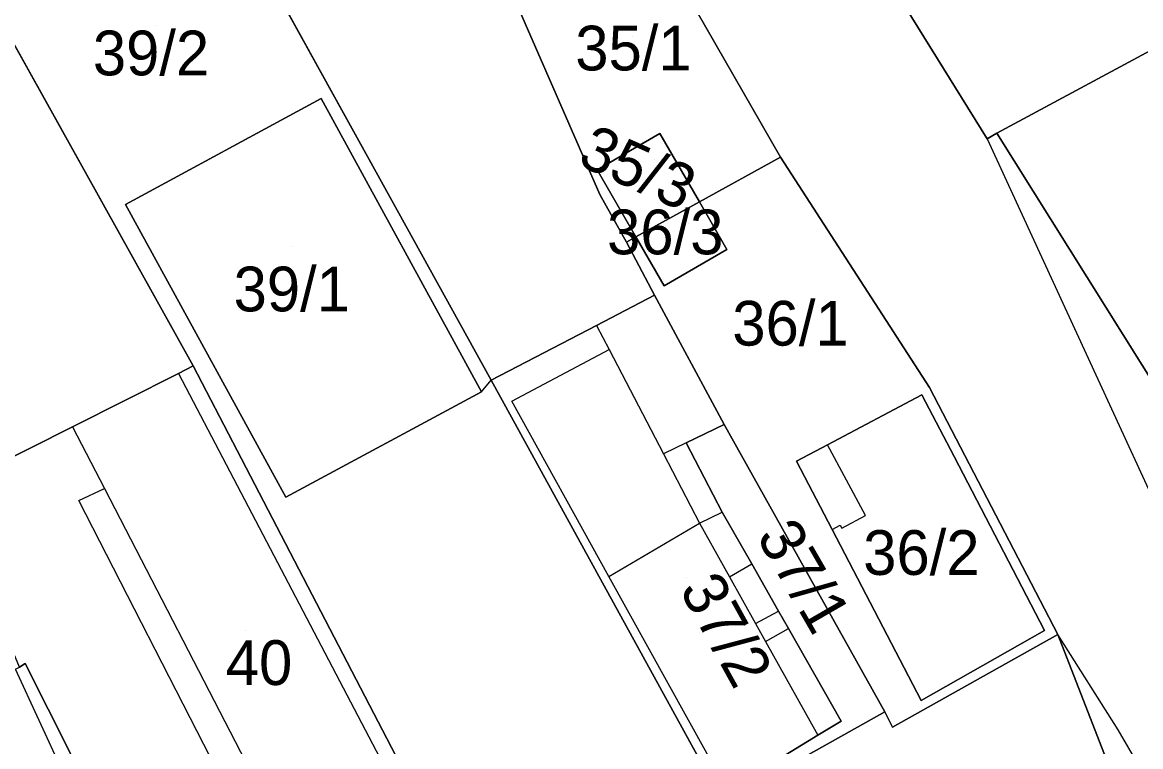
# Model space of a CAD drawing. Extents: x -263943 to -261149, y -1236934 to -1230686.
# Drawn here: x -262838.8 to -262788.8, y -1235663.9 to -1235631.6 of the extents above; entities that cross this region are included whole.
import ezdxf

# ---------------------------------------------------------------- set-up
doc = ezdxf.new("R2010")
doc.units = 0
for name, color, linetype in [('body_kn', 7, 'Continuous'), ('kladpar_druhypozemkov', 7, 'Continuous'), ('kladpar_hranice', 7, 'Continuous'), ('kladpar_parcelnecisla', 7, 'Continuous'), ('kladpar_plochy', 7, 'Continuous'), ('zappar_hrandruhpozemk', 7, 'Continuous')]:
    doc.layers.add(name, color=color, linetype=linetype)

msp = doc.modelspace()

# ---------------------------------------------------------------- linework, layer by layer
at = {"layer": 'body_kn'}
for p, q in [((-262825.41, -1235634.97), (-262825.41, -1235634.97)), ((-262810.26, -1235636.53), (-262810.26, -1235636.53)), ((-262810.26, -1235636.53), (-262810.26, -1235636.53)), ((-262795.62, -1235636.77), (-262795.62, -1235636.77)), ((-262795.62, -1235636.77), (-262795.62, -1235636.77)), ((-262795.19, -1235636.51), (-262795.19, -1235636.51)), ((-262804.87, -1235637.59), (-262804.87, -1235637.59)), ((-262804.87, -1235637.59), (-262804.87, -1235637.59)), ((-262813.07, -1235638.16), (-262813.07, -1235638.16)), ((-262812.95, -1235639.26), (-262812.95, -1235639.26)), ((-262812.95, -1235639.26), (-262812.95, -1235639.26)), ((-262834.17, -1235639.7), (-262834.17, -1235639.7)), ((-262834.17, -1235639.7), (-262834.17, -1235639.7)), ((-262808.49, -1235639.58), (-262808.49, -1235639.58)), ((-262808.49, -1235639.58), (-262808.49, -1235639.58)), ((-262811.76, -1235641.38), (-262811.76, -1235641.38)), ((-262811.34, -1235641.15), (-262811.34, -1235641.15)), ((-262811.34, -1235641.15), (-262811.34, -1235641.15)), ((-262807.26, -1235641.71), (-262807.26, -1235641.71)), ((-262807.26, -1235641.71), (-262807.26, -1235641.71)), ((-262810.07, -1235643.34), (-262810.07, -1235643.34)), ((-262810.5, -1235643.76), (-262810.5, -1235643.76)), ((-262813.09, -1235645.11), (-262813.09, -1235645.11)), ((-262813.09, -1235645.11), (-262813.09, -1235645.11)), ((-262812.53, -1235646.18), (-262812.53, -1235646.18)), ((-262812.53, -1235646.18), (-262812.53, -1235646.18)), ((-262831.14, -1235646.92), (-262831.14, -1235646.92)), ((-262831.79, -1235647.25), (-262831.79, -1235647.25)), ((-262831.79, -1235647.25), (-262831.79, -1235647.25)), ((-262817.81, -1235647.56), (-262817.81, -1235647.56)), ((-262798.2, -1235647.88), (-262798.2, -1235647.88)), ((-262818.24, -1235648.07), (-262818.24, -1235648.07)), ((-262818.24, -1235648.07), (-262818.24, -1235648.07)), ((-262816.88, -1235648.5), (-262816.88, -1235648.5)), ((-262798.54, -1235648.21), (-262798.54, -1235648.21)), ((-262798.54, -1235648.21), (-262798.54, -1235648.21)), ((-262836.53, -1235649.64), (-262836.53, -1235649.64)), ((-262836.53, -1235649.64), (-262836.53, -1235649.64)), ((-262807.38, -1235649.54), (-262807.38, -1235649.54)), ((-262809.09, -1235650.36), (-262809.09, -1235650.36)), ((-262809.09, -1235650.36), (-262809.09, -1235650.36)), ((-262802.77, -1235650.44), (-262802.77, -1235650.44)), ((-262810.1, -1235650.85), (-262810.1, -1235650.85)), ((-262797.1, -1235650.97), (-262797.1, -1235650.97)), ((-262804.15, -1235651.17), (-262804.15, -1235651.17)), ((-262835.1, -1235652.4), (-262835.1, -1235652.4)), ((-262835.1, -1235652.4), (-262835.1, -1235652.4)), ((-262836.25, -1235652.93), (-262836.25, -1235652.93)), ((-262827, -1235652.79), (-262827, -1235652.79)), ((-262807.47, -1235653.45), (-262807.47, -1235653.45)), ((-262808.49, -1235653.95), (-262808.49, -1235653.95)), ((-262808.49, -1235653.95), (-262808.49, -1235653.95)), ((-262801.06, -1235653.6), (-262801.06, -1235653.6)), ((-262802.56, -1235654.23), (-262802.56, -1235654.23)), ((-262802.56, -1235654.23), (-262802.56, -1235654.23)), ((-262802.2, -1235654.04), (-262802.2, -1235654.04)), ((-262802.12, -1235654.17), (-262802.12, -1235654.17)), ((-262806.15, -1235655.77), (-262806.15, -1235655.77)), ((-262812.54, -1235656.33), (-262812.54, -1235656.33)), ((-262812.54, -1235656.33), (-262812.54, -1235656.33)), ((-262807.15, -1235656.35), (-262807.15, -1235656.35)), ((-262807.15, -1235656.35), (-262807.15, -1235656.35)), ((-262804.95, -1235657.88), (-262804.95, -1235657.88)), ((-262805.99, -1235658.43), (-262805.99, -1235658.43)), ((-262805.99, -1235658.43), (-262805.99, -1235658.43)), ((-262804.51, -1235658.65), (-262804.51, -1235658.65)), ((-262804.51, -1235658.65), (-262804.51, -1235658.65)), ((-262793.05, -1235658.75), (-262793.05, -1235658.75)), ((-262792.46, -1235658.93), (-262792.46, -1235658.93)), ((-262805.54, -1235659.24), (-262805.54, -1235659.24)), ((-262805.54, -1235659.24), (-262805.54, -1235659.24)), ((-262838.65, -1235660.22), (-262838.65, -1235660.22)), ((-262798.58, -1235661.88), (-262798.58, -1235661.88)), ((-262800.2, -1235662.38), (-262800.2, -1235662.38)), ((-262802.15, -1235662.8), (-262802.15, -1235662.8)), ((-262803.2, -1235663.43), (-262803.2, -1235663.43)), ((-262799.86, -1235663.06), (-262799.86, -1235663.06)), ((-262789.76, -1235663.18), (-262789.76, -1235663.18))]:
    msp.add_line(p, q, dxfattribs=at)
at = {"layer": 'kladpar_druhypozemkov'}
for p, q in [((-262832.81, -1235631.68), (-262832.81, -1235631.68)), ((-262811.5, -1235632.21), (-262811.5, -1235632.21)), ((-262810.51, -1235637.69), (-262810.51, -1235637.69)), ((-262808.97, -1235640.53), (-262808.97, -1235640.53)), ((-262826.71, -1235641.58), (-262826.71, -1235641.58)), ((-262804.1, -1235644.23), (-262804.1, -1235644.23)), ((-262806.71, -1235654.33), (-262806.71, -1235654.33)), ((-262797.86, -1235654.71), (-262797.86, -1235654.71)), ((-262809.06, -1235656.38), (-262809.06, -1235656.38)), ((-262828.81, -1235658.73), (-262828.81, -1235658.73))]:
    msp.add_line(p, q, dxfattribs=at)
at = {"layer": 'kladpar_hranice'}
for p, q in [((-262810.26, -1235636.53), (-262808.49, -1235639.58)), ((-262804.87, -1235637.59), (-262798.2, -1235647.88)), ((-262808.49, -1235639.58), (-262811.34, -1235641.15)), ((-262811.34, -1235641.15), (-262808.49, -1235639.58)), ((-262808.49, -1235639.58), (-262807.26, -1235641.71))]:
    msp.add_line(p, q, dxfattribs=at)
for points in [[(-262875.23, -1235515.04), (-262864.6, -1235511.6), (-262864.18, -1235512.62), (-262863.6, -1235514.57), (-262862.09, -1235517.91), (-262860.85, -1235520.66), (-262856.72, -1235529.81), (-262851.77, -1235540.78), (-262845.31, -1235555.09), (-262839.58, -1235565.52), (-262837.34, -1235569.58), (-262834.81, -1235574.17), (-262829.9, -1235583.1), (-262829.56, -1235582.85), (-262826.95, -1235587.1), (-262821.46, -1235596.03), (-262818.34, -1235601.22), (-262810.4, -1235614.14), (-262809.89, -1235613.81), (-262808.03, -1235616.78), (-262795.62, -1235636.77), (-262795.19, -1235636.51), (-262783.03, -1235655.9)], [(-262836.53, -1235649.64), (-262842.2, -1235652.49), (-262847.25, -1235640.25), (-262848.25, -1235638.39), (-262853.83, -1235628.01), (-262860.66, -1235614.49), (-262868.42, -1235600.38), (-262859.8, -1235594.3), (-262854.67, -1235603.02), (-262841.85, -1235627.71), (-262831.14, -1235646.92), (-262831.79, -1235647.25), (-262836.53, -1235649.64)], [(-262812.95, -1235639.26), (-262811.76, -1235641.38), (-262810.5, -1235643.76), (-262813.09, -1235645.11), (-262817.81, -1235647.56), (-262830.98, -1235623.75), (-262828.17, -1235622.06), (-262835.35, -1235610.24), (-262838.48, -1235606.5), (-262834.98, -1235603.12), (-262831.76, -1235604.91), (-262829.99, -1235606.53), (-262827.96, -1235608.49), (-262819.35, -1235624.38), (-262816.14, -1235629.4), (-262816.99, -1235629.99), (-262816.75, -1235630.54), (-262812.95, -1235639.26)], [(-262780.64, -1235628.67), (-262795.19, -1235636.51), (-262795.62, -1235636.77), (-262808.03, -1235616.78), (-262792.46, -1235607.75), (-262789.76, -1235612.09), (-262783.94, -1235622.63), (-262780.64, -1235628.67)], [(-262807.43, -1235666.43), (-262818.31, -1235671.58), (-262819.12, -1235670.03), (-262831.14, -1235646.92), (-262841.85, -1235627.71), (-262838.01, -1235625.69), (-262837.02, -1235627.38), (-262830.98, -1235623.75), (-262817.81, -1235647.56), (-262807.61, -1235666.11)], [(-262804.87, -1235637.59), (-262808.49, -1235639.58), (-262810.26, -1235636.53), (-262813.07, -1235638.16), (-262811.34, -1235641.15), (-262811.76, -1235641.38), (-262812.95, -1235639.26), (-262816.75, -1235630.54), (-262810.68, -1235627.46), (-262804.87, -1235637.59)], [(-262757.76, -1235730.23), (-262761.56, -1235721.9), (-262763.04, -1235718.53), (-262763.46, -1235717.58), (-262766.12, -1235711.54), (-262769.67, -1235704.31), (-262775.58, -1235692.33), (-262777.72, -1235688.39), (-262778.58, -1235686.8), (-262780.87, -1235682.58), (-262781.07, -1235682.21), (-262789.26, -1235667.17), (-262792.46, -1235658.93), (-262798.2, -1235647.88), (-262804.87, -1235637.59), (-262810.68, -1235627.46)], [(-262772.29, -1235643.8), (-262768.15, -1235650.52), (-262783.03, -1235655.9), (-262795.19, -1235636.51), (-262780.64, -1235628.67), (-262779.72, -1235630.33), (-262777.8, -1235633.81), (-262775.91, -1235637.24), (-262772.29, -1235643.8)], [(-262834.17, -1235639.7), (-262825.41, -1235634.97), (-262818.24, -1235648.07), (-262827, -1235652.79), (-262834.17, -1235639.7)], [(-262827, -1235652.79), (-262818.24, -1235648.07), (-262825.41, -1235634.97), (-262834.17, -1235639.7), (-262827, -1235652.79)], [(-262811.34, -1235641.15), (-262813.07, -1235638.16), (-262810.26, -1235636.53)], [(-262798.2, -1235647.88), (-262792.46, -1235658.93), (-262799.86, -1235663.06), (-262800.2, -1235662.38), (-262807.38, -1235649.54), (-262810.5, -1235643.76), (-262811.76, -1235641.38), (-262811.34, -1235641.15), (-262810.07, -1235643.34), (-262807.26, -1235641.71), (-262808.49, -1235639.58), (-262804.87, -1235637.59)], [(-262807.26, -1235641.71), (-262810.07, -1235643.34), (-262811.34, -1235641.15)], [(-262804.51, -1235658.65), (-262802.15, -1235662.8), (-262803.2, -1235663.43), (-262807.24, -1235665.89), (-262807.61, -1235666.11), (-262817.81, -1235647.56), (-262813.09, -1235645.11), (-262810.5, -1235643.76), (-262807.38, -1235649.54), (-262809.09, -1235650.36), (-262807.47, -1235653.45), (-262806.15, -1235655.77), (-262804.95, -1235657.88), (-262804.51, -1235658.65)], [(-262818.31, -1235671.58), (-262823.75, -1235674.36), (-262830.47, -1235676.46), (-262838.65, -1235660.22), (-262838.91, -1235660.39), (-262842.2, -1235652.49), (-262836.53, -1235649.64), (-262831.79, -1235647.25), (-262831.14, -1235646.92), (-262819.12, -1235670.03), (-262818.31, -1235671.58)], [(-262798.54, -1235648.21), (-262797.1, -1235650.97), (-262793.05, -1235658.75), (-262798.58, -1235661.88), (-262802.56, -1235654.23), (-262804.15, -1235651.17), (-262802.77, -1235650.44), (-262798.54, -1235648.21)], [(-262798.54, -1235648.21), (-262802.77, -1235650.44), (-262804.15, -1235651.17), (-262802.56, -1235654.23), (-262798.58, -1235661.88), (-262793.05, -1235658.75), (-262797.1, -1235650.97), (-262798.54, -1235648.21)], [(-262807.24, -1235665.89), (-262803.2, -1235663.43), (-262802.15, -1235662.8), (-262804.51, -1235658.65), (-262804.95, -1235657.88), (-262806.15, -1235655.77), (-262807.47, -1235653.45), (-262809.09, -1235650.36), (-262807.38, -1235649.54), (-262800.2, -1235662.38), (-262807.43, -1235666.43), (-262807.61, -1235666.11), (-262807.24, -1235665.89)], [(-262807.43, -1235666.43), (-262800.2, -1235662.38), (-262799.86, -1235663.06), (-262792.46, -1235658.93), (-262789.26, -1235667.17), (-262790.28, -1235666.57), (-262791.8, -1235665.97), (-262794.01, -1235666.05), (-262796.56, -1235666.3), (-262800.47, -1235667.73), (-262804.89, -1235669.92), (-262818.16, -1235676.41), (-262831.85, -1235683.24), (-262837.63, -1235686.2), (-262873.68, -1235705.35)], [(-262841.12, -1235661.4), (-262840.27, -1235660.98), (-262839.09, -1235660.47), (-262838.91, -1235660.39), (-262838.65, -1235660.22), (-262830.47, -1235676.46), (-262848.07, -1235687.18), (-262853.9, -1235675.62), (-262855.83, -1235671.84), (-262857.1, -1235669.33), (-262854.18, -1235667.88), (-262846.46, -1235664.05), (-262845, -1235663.33), (-262841.97, -1235661.82), (-262841.12, -1235661.4)]]:
    msp.add_lwpolyline(points, dxfattribs=at)
at = {"layer": 'kladpar_plochy'}
for p, q in [((-262830.98, -1235623.75), (-262817.81, -1235647.56)), ((-262831.14, -1235646.92), (-262841.85, -1235627.71)), ((-262825.41, -1235634.97), (-262834.17, -1235639.7)), ((-262818.24, -1235648.07), (-262825.41, -1235634.97)), ((-262808.49, -1235639.58), (-262804.87, -1235637.59)), ((-262804.87, -1235637.59), (-262798.2, -1235647.88)), ((-262834.17, -1235639.7), (-262827, -1235652.79)), ((-262807.26, -1235641.71), (-262808.49, -1235639.58)), ((-262811.76, -1235641.38), (-262811.34, -1235641.15)), ((-262810.5, -1235643.76), (-262811.76, -1235641.38)), ((-262811.34, -1235641.15), (-262810.07, -1235643.34)), ((-262810.07, -1235643.34), (-262807.26, -1235641.71)), ((-262807.38, -1235649.54), (-262810.5, -1235643.76)), ((-262819.12, -1235670.03), (-262831.14, -1235646.92)), ((-262817.81, -1235647.56), (-262807.61, -1235666.11)), ((-262798.2, -1235647.88), (-262792.46, -1235658.93)), ((-262827, -1235652.79), (-262818.24, -1235648.07)), ((-262798.54, -1235648.21), (-262802.77, -1235650.44)), ((-262797.1, -1235650.97), (-262798.54, -1235648.21)), ((-262800.2, -1235662.38), (-262807.38, -1235649.54)), ((-262802.77, -1235650.44), (-262804.15, -1235651.17)), ((-262793.05, -1235658.75), (-262797.1, -1235650.97)), ((-262804.15, -1235651.17), (-262802.56, -1235654.23)), ((-262802.56, -1235654.23), (-262798.58, -1235661.88)), ((-262792.46, -1235658.93), (-262799.86, -1235663.06)), ((-262798.58, -1235661.88), (-262793.05, -1235658.75)), ((-262799.86, -1235663.06), (-262800.2, -1235662.38))]:
    msp.add_line(p, q, dxfattribs=at)
for points in [[(-262836.53, -1235649.64), (-262842.2, -1235652.49), (-262847.25, -1235640.25), (-262848.25, -1235638.39), (-262853.83, -1235628.01), (-262860.66, -1235614.49), (-262868.42, -1235600.38), (-262859.8, -1235594.3), (-262854.67, -1235603.02), (-262841.85, -1235627.71), (-262831.14, -1235646.92), (-262831.79, -1235647.25)], [(-262812.95, -1235639.26), (-262811.76, -1235641.38), (-262810.5, -1235643.76), (-262813.09, -1235645.11), (-262817.81, -1235647.56), (-262830.98, -1235623.75), (-262828.17, -1235622.06), (-262835.35, -1235610.24), (-262838.48, -1235606.5), (-262834.98, -1235603.12), (-262831.76, -1235604.91), (-262829.99, -1235606.53), (-262827.96, -1235608.49), (-262819.35, -1235624.38), (-262816.14, -1235629.4), (-262816.99, -1235629.99), (-262816.75, -1235630.54)], [(-262780.64, -1235628.67), (-262795.19, -1235636.51), (-262795.62, -1235636.77), (-262808.03, -1235616.78), (-262792.46, -1235607.75), (-262789.76, -1235612.09), (-262783.94, -1235622.63)], [(-262804.87, -1235637.59), (-262808.49, -1235639.58), (-262810.26, -1235636.53), (-262813.07, -1235638.16), (-262811.34, -1235641.15), (-262811.76, -1235641.38), (-262812.95, -1235639.26), (-262816.75, -1235630.54), (-262810.68, -1235627.46)], [(-262772.29, -1235643.8), (-262768.15, -1235650.52), (-262783.03, -1235655.9), (-262795.19, -1235636.51), (-262780.64, -1235628.67), (-262779.72, -1235630.33), (-262777.8, -1235633.81), (-262775.91, -1235637.24)], [(-262834.17, -1235639.7), (-262825.41, -1235634.97), (-262818.24, -1235648.07), (-262827, -1235652.79)], [(-262810.26, -1235636.53), (-262808.49, -1235639.58), (-262811.34, -1235641.15), (-262813.07, -1235638.16)], [(-262807.26, -1235641.71), (-262810.07, -1235643.34), (-262811.34, -1235641.15), (-262808.49, -1235639.58)], [(-262804.51, -1235658.65), (-262802.15, -1235662.8), (-262803.2, -1235663.43), (-262807.24, -1235665.89), (-262807.61, -1235666.11), (-262817.81, -1235647.56), (-262813.09, -1235645.11), (-262810.5, -1235643.76), (-262807.38, -1235649.54), (-262809.09, -1235650.36), (-262807.47, -1235653.45), (-262806.15, -1235655.77), (-262804.95, -1235657.88)], [(-262818.31, -1235671.58), (-262823.75, -1235674.36), (-262830.47, -1235676.46), (-262838.65, -1235660.22), (-262838.91, -1235660.39), (-262842.2, -1235652.49), (-262836.53, -1235649.64), (-262831.79, -1235647.25), (-262831.14, -1235646.92), (-262819.12, -1235670.03)], [(-262798.54, -1235648.21), (-262797.1, -1235650.97), (-262793.05, -1235658.75), (-262798.58, -1235661.88), (-262802.56, -1235654.23), (-262804.15, -1235651.17), (-262802.77, -1235650.44)], [(-262807.24, -1235665.89), (-262803.2, -1235663.43), (-262802.15, -1235662.8), (-262804.51, -1235658.65), (-262804.95, -1235657.88), (-262806.15, -1235655.77), (-262807.47, -1235653.45), (-262809.09, -1235650.36), (-262807.38, -1235649.54), (-262800.2, -1235662.38), (-262807.43, -1235666.43), (-262807.61, -1235666.11)], [(-262841.12, -1235661.4), (-262840.27, -1235660.98), (-262839.09, -1235660.47), (-262838.91, -1235660.39), (-262838.65, -1235660.22), (-262830.47, -1235676.46), (-262848.07, -1235687.18), (-262853.9, -1235675.62), (-262855.83, -1235671.84), (-262857.1, -1235669.33), (-262854.18, -1235667.88), (-262846.46, -1235664.05), (-262845, -1235663.33), (-262841.97, -1235661.82)]]:
    msp.add_lwpolyline(points, close=True, dxfattribs=at)
for points in [[(-262808.03, -1235616.78), (-262795.62, -1235636.77), (-262795.19, -1235636.51), (-262783.03, -1235655.9), (-262779.97, -1235661.3), (-262777.16, -1235666.77), (-262772.2, -1235676.47), (-262767.05, -1235684.99), (-262766.76, -1235685.6), (-262764.24, -1235690.94), (-262761.83, -1235696.04), (-262757.57, -1235705.05), (-262755.44, -1235709.57), (-262750.25, -1235720.55), (-262748.69, -1235723.86), (-262748.15, -1235725), (-262744.69, -1235734)], [(-262757.76, -1235730.23), (-262761.56, -1235721.9), (-262763.04, -1235718.53), (-262763.46, -1235717.58), (-262766.12, -1235711.54), (-262769.67, -1235704.31), (-262775.58, -1235692.33), (-262777.72, -1235688.39), (-262778.58, -1235686.8), (-262780.87, -1235682.58), (-262781.07, -1235682.21), (-262789.26, -1235667.17), (-262792.46, -1235658.93), (-262798.2, -1235647.88), (-262804.87, -1235637.59), (-262810.68, -1235627.46)], [(-262848.07, -1235687.18), (-262830.47, -1235676.46), (-262823.75, -1235674.36), (-262818.31, -1235671.58), (-262807.43, -1235666.43), (-262800.2, -1235662.38), (-262799.86, -1235663.06), (-262792.46, -1235658.93), (-262789.26, -1235667.17), (-262790.28, -1235666.57), (-262791.8, -1235665.97), (-262794.01, -1235666.05), (-262796.56, -1235666.3), (-262800.47, -1235667.73), (-262804.89, -1235669.92), (-262818.16, -1235676.41), (-262831.85, -1235683.24), (-262837.63, -1235686.2), (-262873.68, -1235705.35)]]:
    msp.add_lwpolyline(points, dxfattribs=at)
at = {"layer": 'zappar_hrandruhpozemk'}
for p, q in [((-262795.62, -1235636.77), (-262785.92, -1235657.84)), ((-262813.09, -1235645.11), (-262812.53, -1235646.18)), ((-262816.88, -1235648.5), (-262812.53, -1235646.18)), ((-262831.79, -1235647.25), (-262819.7, -1235670.33)), ((-262818.24, -1235648.07), (-262817.81, -1235647.56)), ((-262836.53, -1235649.64), (-262835.1, -1235652.4)), ((-262809.09, -1235650.36), (-262810.1, -1235650.85)), ((-262801.06, -1235653.6), (-262802.77, -1235650.44)), ((-262836.25, -1235652.93), (-262835.1, -1235652.4)), ((-262835.1, -1235652.4), (-262824.52, -1235672.88)), ((-262825.7, -1235673.5), (-262836.25, -1235652.93)), ((-262808.49, -1235653.95), (-262807.47, -1235653.45)), ((-262812.54, -1235656.33), (-262808.49, -1235653.95)), ((-262807.15, -1235656.35), (-262806.15, -1235655.77)), ((-262805.99, -1235658.43), (-262804.95, -1235657.88)), ((-262805.54, -1235659.24), (-262804.51, -1235658.65)), ((-262836.3, -1235666.51), (-262839.09, -1235660.47))]:
    msp.add_line(p, q, dxfattribs=at)
for points in [[(-262812.53, -1235646.18), (-262810.1, -1235650.85), (-262808.49, -1235653.95), (-262807.15, -1235656.35), (-262805.99, -1235658.43), (-262805.54, -1235659.24), (-262803.2, -1235663.43)], [(-262807.24, -1235665.89), (-262812.54, -1235656.33), (-262816.88, -1235648.5)], [(-262802.56, -1235654.23), (-262802.2, -1235654.04), (-262802.12, -1235654.17), (-262801.06, -1235653.6)], [(-262779.11, -1235681.46), (-262789.76, -1235663.18), (-262792.46, -1235658.93)]]:
    msp.add_lwpolyline(points, dxfattribs=at)

# ---------------------------------------------------------------- texts
at = {"layer": 'kladpar_parcelnecisla'}
for s, p in [('39/2', (-262835.627, -1235633.93)), ('35/1', (-262814.046, -1235633.71)), ('36/3', (-262812.623, -1235641.93)), ('39/1', (-262829.331, -1235644.48)), ('36/1', (-262807.021, -1235646.01)), ('36/2', (-262801.167, -1235656.26)), ('40', (-262829.68, -1235661.18))]:
    msp.add_text(s, height=2, dxfattribs=at).set_placement(p)
for s, rotation, p in [('35/3', 336, (-262814.013, -1235637.895)), ('37/1', 300, (-262805.973, -1235654.541)), ('37/2', 299, (-262809.418, -1235656.907))]:
    msp.add_text(s, height=2, rotation=rotation, dxfattribs=at).set_placement(p)

doc.saveas('drawing.dxf')
